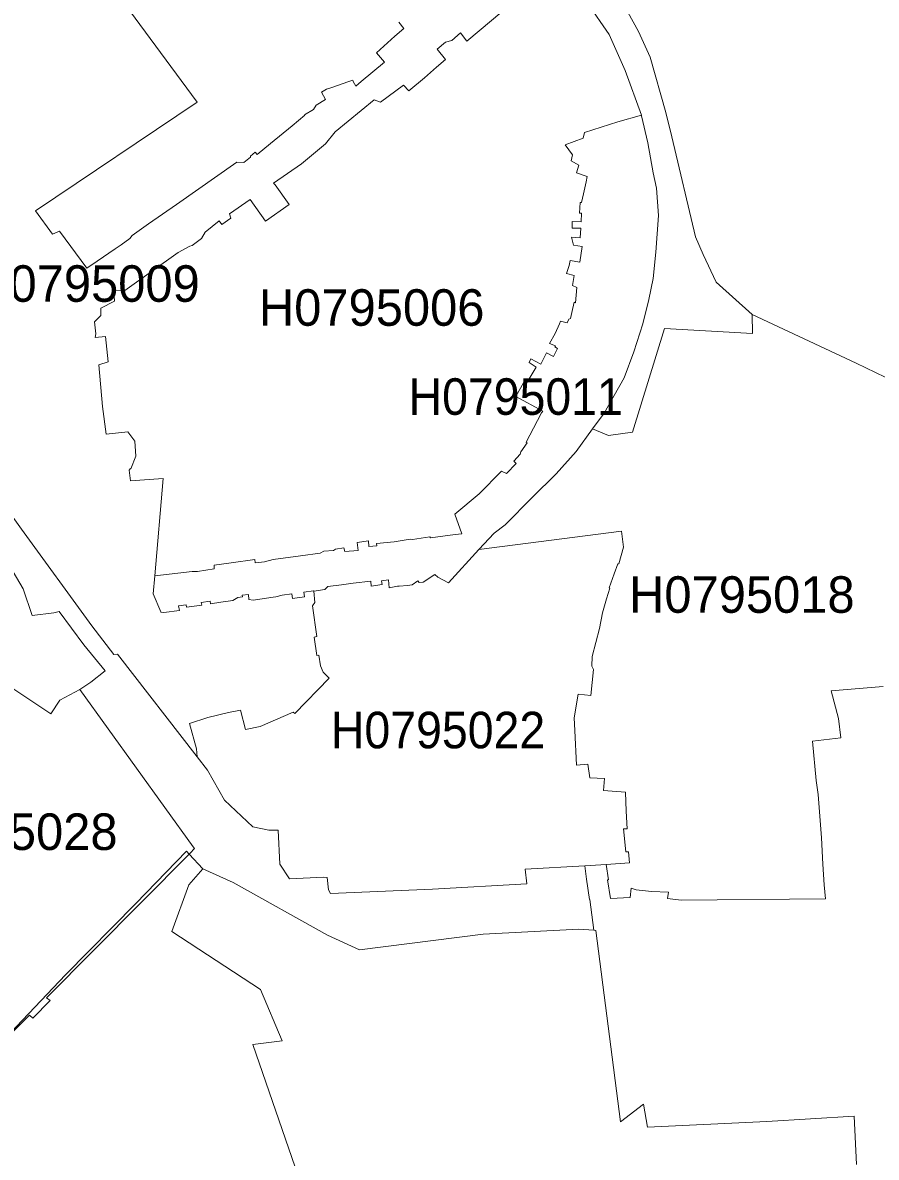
# Model space of a CAD drawing. Extents: x 369010 to 739155, y 6377141 to 6616555.
# Drawn here: x 657250 to 659586, y 6469781 to 6472885 of the extents above; entities that cross this region are included whole.
import ezdxf
from ezdxf.enums import TextEntityAlignment as Align

# ---------------------------------------------------------------- set-up
doc = ezdxf.new("R2010")
doc.units = 0
doc.header["$LTSCALE"] = 40
doc.layers.add('1', color=7, linetype='Continuous', lineweight=13)
doc.layers.add('2', color=7, linetype='Continuous')

msp = doc.modelspace()

# ---------------------------------------------------------------- linework, layer by layer
at = {"layer": '1'}
for points in [[(659021.04, 6473326.95), (659045.37, 6473299.31), (659047.02, 6473296.16), (659027.99, 6473279.94), (659074.66, 6473225.99), (659049.34, 6473195.37), (659062.42, 6473182.3), (659046.69, 6473169.22), (659016.74, 6473203.98), (658990.59, 6473234.59), (658898.24, 6473157.47), (658888.14, 6473168.89), (658883.01, 6473168.72), (658786.02, 6473092.1), (658905.85, 6472913.52), (658935.47, 6472861.38), (658967.42, 6472790.55), (659010.28, 6472639.11), (659026.67, 6472572.91), (659091.71, 6472299.5), (659111.9, 6472251), (659147.98, 6472175.04), (659246.29, 6472086.49)], [(658279.09, 6472886.37), (658293.32, 6472869.49), (658268.16, 6472847.81), (658218.01, 6472802.96), (658240.69, 6472777.31), (658176.31, 6472723.85), (658162.07, 6472711.77), (658154.63, 6472723.85), (658153.3, 6472727.66), (658148.34, 6472725.84), (658140.06, 6472723.52), (658096.37, 6472707.96), (658081.8, 6472703), (658067.57, 6472694.89), (658078.99, 6472674.53), (658053.17, 6472659.47), (658046.22, 6472647.55), (658021.23, 6472632.99), (658022.06, 6472631.83), (658004.85, 6472617.76), (657987.63, 6472602.87), (657928.22, 6472554.7), (657892.3, 6472524.25), (657886.51, 6472531.2), (657873.27, 6472520.28), (657873.77, 6472516.8), (657855.4, 6472502.9), (657836.03, 6472503.07), (657671.19, 6472388.04), (657594.73, 6472334.25), (657550.04, 6472303.14), (657543.09, 6472294.37), (657519.92, 6472277.49), (657503.37, 6472265.9), (657453.88, 6472232.63), (657426.08, 6472213.1), (657351.1, 6472314.72), (657332.07, 6472306.45), (657285.73, 6472370.5), (657728.12, 6472667.25), (657400.92, 6473111.13)], [(657400.92, 6473111.13), (657728.12, 6472667.25), (657285.73, 6472370.5), (657332.07, 6472306.45), (657351.1, 6472314.72), (657426.08, 6472213.1), (657453.88, 6472232.63), (657503.37, 6472265.9), (657519.92, 6472277.49), (657543.09, 6472294.37), (657550.04, 6472303.14), (657594.73, 6472334.25), (657671.19, 6472388.04), (657836.03, 6472503.07), (657855.4, 6472502.9), (657873.77, 6472516.8), (657873.27, 6472520.28), (657886.51, 6472531.2), (657892.3, 6472524.25), (657928.22, 6472554.7), (657987.63, 6472602.87), (658004.85, 6472617.76), (658022.06, 6472631.83), (658021.23, 6472632.99), (658046.22, 6472647.55), (658053.17, 6472659.47), (658078.99, 6472674.53), (658067.57, 6472694.89), (658081.8, 6472703), (658096.37, 6472707.96), (658140.06, 6472723.52), (658148.34, 6472725.84), (658153.3, 6472727.66), (658154.63, 6472723.85), (658162.07, 6472711.77), (658176.31, 6472723.85), (658240.69, 6472777.31), (658218.01, 6472802.96), (658268.16, 6472847.81), (658293.32, 6472869.49), (658279.09, 6472886.37)], [(658594.7, 6472943.14), (658465.44, 6472834.74), (658448.23, 6472856.91), (658424.4, 6472836.39), (658406.85, 6472832.09), (658384.51, 6472812.73), (658407.19, 6472784.26), (658382.19, 6472763.41), (658349.59, 6472734.44), (658306.56, 6472698.36), (658292.33, 6472713.92), (658229.77, 6472667.91), (658212.39, 6472674.2), (658105.31, 6472585.98), (658078.66, 6472554.04), (658013.12, 6472499.1), (657936.66, 6472445.8), (657941.13, 6472441.17), (657979.85, 6472387.21), (657914.98, 6472342.03), (657873.1, 6472401.12), (657816.01, 6472362.22), (657819.81, 6472350.31), (657795.48, 6472333.26)], [(658433.33, 6471484.22), (658451.87, 6471486.71), (658432.67, 6471540.66), (658499.37, 6471596.11), (658560.11, 6471657.67), (658574.01, 6471651.88), (658600.33, 6471678.53), (658594.37, 6471685.15), (658611.91, 6471704.01), (658612.91, 6471711.13), (658630.78, 6471735.13), (658627.8, 6471737.61), (658647.99, 6471775.35), (658670.34, 6471817.72), (658673.32, 6471821.69), (658599.34, 6471862.07), (658621.18, 6471901.79), (658628.46, 6471899.14), (658644.19, 6471924.13), (658654.94, 6471942.67), (658635.91, 6471955.58), (658640.88, 6471965.18), (658667.85, 6471950.78), (658683.25, 6471981.56), (658702.78, 6471971.3), (658713.53, 6471993.48), (658706.25, 6471997.95), (658707.91, 6472000.76), (658692.18, 6472006.89), (658707.08, 6472034.69), (658718.99, 6472061.17), (658722.3, 6472068.45), (658739.85, 6472064.15), (658744.81, 6472074.08), (658748.79, 6472075.9), (658752.92, 6472091.96), (658759.21, 6472120.42), (658763.02, 6472118.77), (658766.66, 6472160.31), (658754.58, 6472165.6), (658759.38, 6472193.08), (658738.52, 6472198.71), (658745.64, 6472220.88), (658748.12, 6472234.29), (658774.77, 6472229.99), (658780.89, 6472272.85), (658757.23, 6472276.33), (658752.43, 6472298.17), (658775.6, 6472296.02), (658777.09, 6472323.16), (658753.59, 6472323.16), (658753.92, 6472340.87), (658778.25, 6472340.05), (658779.4, 6472363.88), (658774.11, 6472364.21), (658775.6, 6472393.01), (658779.07, 6472393.17), (658785.03, 6472417.01), (658792.31, 6472449.44), (658795.13, 6472463.84), (658765.83, 6472473.94), (658772.45, 6472495.29), (658750.94, 6472507.2), (658755.07, 6472523.59), (658734.55, 6472551.06), (658784.2, 6472569.43), (658787.84, 6472584.33), (658878.71, 6472613.79), (658943.09, 6472631.66), (658899.23, 6472754.47), (658854.71, 6472852.61), (658796.12, 6472938.34)], [(658465.44, 6472834.74), (658594.7, 6472943.14)], [(658796.12, 6472938.34), (658854.71, 6472852.61), (658899.23, 6472754.47), (658943.09, 6472631.66), (658943.75, 6472629.84), (658960.8, 6472556.36), (658975.86, 6472474.27), (658984.46, 6472432.23), (658989.76, 6472357.42), (658982.97, 6472257.29), (658975.86, 6472184.8), (658963.94, 6472127.7), (658947.56, 6472060.68), (658922.4, 6471984.87), (658895.92, 6471913.38), (658840.97, 6471816.56), (658809.69, 6471774.19), (658853.22, 6471755.65), (658919.25, 6471764.75), (659006.14, 6472047.93), (659247.45, 6472034.36), (659246.29, 6472086.49), (659147.98, 6472175.04), (659111.9, 6472251), (659091.71, 6472299.5), (659026.67, 6472572.91), (659010.28, 6472639.11), (658967.42, 6472790.55), (658935.47, 6472861.38), (658905.85, 6472913.52)], [(657022.58, 6472902.92), (656814.71, 6472815.37), (656808.75, 6472567.61), (656830.26, 6472261.76), (656831.09, 6472099.73), (656850.95, 6472118.93), (656912.52, 6472077.56), (656906.73, 6472067.96), (656878.92, 6472007.05), (656888.02, 6471981.9), (657014.14, 6471823.34), (657246.84, 6471499.12), (657439.65, 6471234.31), (657500.06, 6471156.69), (657509.49, 6471157.35), (657727.79, 6470876.16)], [(657727.79, 6470876.16), (657725.47, 6470898.18), (657707.1, 6470967.19), (657756.75, 6470983.91), (657813.03, 6470997.48), (657846.29, 6471003.93), (657859.86, 6470950.97), (657899.92, 6470959.74), (657990.45, 6470998.97), (657994.75, 6470995.33), (658089.25, 6471091.98), (658072.21, 6471107.7), (658065.09, 6471125.74), (658060.95, 6471154.54), (658054.83, 6471153.88), (658048.04, 6471203.86), (658055.32, 6471205.85), (658042.91, 6471289.92), (658050.03, 6471298.36), (658046.55, 6471329.64), (658046.39, 6471330.97), (658045.89, 6471330.97), (658019.74, 6471326.5), (658021.23, 6471314.09), (657988.13, 6471309.45), (657986.64, 6471322.03), (657960.66, 6471318.56), (657943.11, 6471314.42), (657936, 6471313.09), (657881.21, 6471305.31), (657869.46, 6471306.8), (657867.97, 6471320.38), (657851.09, 6471318.22), (657851.42, 6471314.42), (657839.18, 6471312.43), (657825.27, 6471304.49), (657792.34, 6471299.85), (657764.37, 6471295.05), (657763.21, 6471301.84), (657739.05, 6471298.36), (657740.37, 6471291.74), (657698.17, 6471285.95), (657697.34, 6471291.91), (657676.49, 6471289.43), (657679.46, 6471276.85), (657636.43, 6471271.39), (657628.49, 6471272.38), (657627.99, 6471273.37), (657606.97, 6471322.2), (657611.44, 6471371.85), (657634.78, 6471638.14), (657544.91, 6471631.36), (657541.93, 6471660.49), (657544.91, 6471664.79), (657545.9, 6471664.46), (657560.3, 6471699.21), (657556.99, 6471740.26), (657537.63, 6471765.25), (657478.87, 6471758.8), (657468.45, 6471834.6), (657458.85, 6471949.29), (657484, 6471957.07), (657476.39, 6472026.25), (657448.59, 6472023.27), (657450.08, 6472033.37), (657446.6, 6472066.3), (657464.47, 6472083.85), (657464.14, 6472103.71), (657501.88, 6472122.9), (657499.89, 6472151.37), (657529.68, 6472152.53), (657675.99, 6472255.8), (657707.27, 6472273.68), (657713.72, 6472275.5), (657739.87, 6472294.7), (657749.14, 6472312.08), (657788.03, 6472343.19), (657795.48, 6472333.26), (657819.81, 6472350.31), (657816.01, 6472362.22), (657873.1, 6472401.12), (657914.98, 6472342.03), (657979.85, 6472387.21), (657941.13, 6472441.17), (657936.66, 6472445.8), (658013.12, 6472499.1), (658078.66, 6472554.04), (658105.31, 6472585.98), (658212.39, 6472674.2), (658229.77, 6472667.91), (658292.33, 6472713.92), (658306.56, 6472698.36), (658349.59, 6472734.44), (658382.19, 6472763.41), (658407.19, 6472784.26), (658384.51, 6472812.73), (658406.85, 6472832.09), (658424.4, 6472836.39), (658448.23, 6472856.91), (658465.44, 6472834.74)], [(657627.99, 6471273.37), (657628.49, 6471272.38), (657636.43, 6471271.39), (657679.46, 6471276.85), (657676.49, 6471289.43), (657697.34, 6471291.91), (657698.17, 6471285.95), (657740.37, 6471291.74), (657739.05, 6471298.36), (657763.21, 6471301.84), (657764.37, 6471295.05), (657792.34, 6471299.85), (657825.27, 6471304.49), (657839.18, 6471312.43), (657851.42, 6471314.42), (657851.09, 6471318.22), (657867.97, 6471320.38), (657869.46, 6471306.8), (657881.21, 6471305.31), (657936, 6471313.09), (657943.11, 6471314.42), (657960.66, 6471318.56), (657986.64, 6471322.03), (657988.13, 6471309.45), (658021.23, 6471314.09), (658019.74, 6471326.5), (658045.89, 6471330.97), (658046.39, 6471330.97), (658046.55, 6471329.64), (658077, 6471333.78), (658084.95, 6471342.06), (658122.19, 6471346.69), (658154.96, 6471351.32), (658202.62, 6471356.79), (658204.11, 6471343.22), (658233.57, 6471347.52), (658232.08, 6471358.11), (658250.78, 6471360.26), (658253.43, 6471339.08), (658275.78, 6471343.38), (658280.57, 6471343.38), (658303.25, 6471345.2), (658315.83, 6471346.53), (658331.05, 6471357.61), (658335.36, 6471352.98), (658345.78, 6471354.14), (658377.73, 6471374.83), (658385.84, 6471367.54), (658415.46, 6471352.81), (658498.21, 6471444.01), (658540.25, 6471488.03), (658570.87, 6471511.2), (658644.52, 6471585.84), (658709.89, 6471650.72), (658764.84, 6471712.12), (658809.69, 6471774.19), (658840.97, 6471816.56), (658895.92, 6471913.38), (658922.4, 6471984.87), (658947.56, 6472060.68), (658963.94, 6472127.7), (658975.86, 6472184.8), (658982.97, 6472257.29), (658989.76, 6472357.42), (658984.46, 6472432.23), (658975.86, 6472474.27), (658960.8, 6472556.36), (658943.75, 6472629.84), (658943.09, 6472631.66), (658878.71, 6472613.79), (658787.84, 6472584.33), (658784.2, 6472569.43), (658734.55, 6472551.06), (658755.07, 6472523.59), (658750.94, 6472507.2), (658772.45, 6472495.29), (658765.83, 6472473.94), (658795.13, 6472463.84), (658792.31, 6472449.44), (658785.03, 6472417.01), (658779.07, 6472393.17), (658775.6, 6472393.01), (658774.11, 6472364.21), (658779.4, 6472363.88), (658778.25, 6472340.05), (658753.92, 6472340.87), (658753.59, 6472323.16), (658777.09, 6472323.16), (658775.6, 6472296.02), (658752.43, 6472298.17), (658757.23, 6472276.33), (658780.89, 6472272.85), (658774.77, 6472229.99), (658748.12, 6472234.29), (658745.64, 6472220.88), (658738.52, 6472198.71), (658759.38, 6472193.08), (658754.58, 6472165.6), (658766.66, 6472160.31), (658763.02, 6472118.77)], [(657795.48, 6472333.26), (657788.03, 6472343.19), (657749.14, 6472312.08), (657739.87, 6472294.7), (657713.72, 6472275.5), (657707.27, 6472273.68), (657675.99, 6472255.8), (657529.68, 6472152.53), (657499.89, 6472151.37), (657501.88, 6472122.9), (657464.14, 6472103.71), (657464.47, 6472083.85), (657446.6, 6472066.3), (657450.08, 6472033.37), (657448.59, 6472023.27), (657476.39, 6472026.25), (657484, 6471957.07), (657458.85, 6471949.29), (657468.45, 6471834.6), (657478.87, 6471758.8), (657537.63, 6471765.25), (657556.99, 6471740.26), (657560.3, 6471699.21), (657545.9, 6471664.46), (657544.91, 6471664.79), (657541.93, 6471660.49), (657544.91, 6471631.36), (657634.78, 6471638.14), (657611.44, 6471371.85), (657714.39, 6471383.1), (657728.29, 6471383.6), (657751.29, 6471386.91), (657774.63, 6471390.38), (657773.97, 6471400.65), (657820.97, 6471406.77), (657885.02, 6471415.87), (657886.68, 6471406.93), (657911.67, 6471410.24), (657935.5, 6471416.7), (658010.31, 6471426.46), (658063.93, 6471433.75), (658074.69, 6471439.04), (658101, 6471441.03), (658105.97, 6471444.67), (658129.14, 6471447.98), (658131.62, 6471437.72), (658168.2, 6471441.03), (658165.22, 6471463.21), (658196.17, 6471467.18), (658197.66, 6471451.95), (658219.17, 6471453.94), (658218.51, 6471459.73), (658266.84, 6471465.03), (658310.7, 6471471.98), (658317.15, 6471470.65), (658364.15, 6471478.6), (658366.47, 6471475.29), (658433.33, 6471484.22)], [(658763.02, 6472118.77), (658759.21, 6472120.42), (658752.92, 6472091.96), (658748.79, 6472075.9), (658744.81, 6472074.08), (658739.85, 6472064.15), (658722.3, 6472068.45), (658718.99, 6472061.17), (658707.08, 6472034.69), (658692.18, 6472006.89), (658707.91, 6472000.76), (658706.25, 6471997.95), (658713.53, 6471993.48), (658702.78, 6471971.3), (658683.25, 6471981.56), (658667.85, 6471950.78), (658640.88, 6471965.18), (658635.91, 6471955.58), (658654.94, 6471942.67), (658644.19, 6471924.13), (658628.46, 6471899.14), (658621.18, 6471901.79), (658599.34, 6471862.07), (658673.32, 6471821.69), (658670.34, 6471817.72), (658647.99, 6471775.35), (658627.8, 6471737.61), (658630.78, 6471735.13), (658612.91, 6471711.13), (658611.91, 6471704.01), (658594.37, 6471685.15), (658600.33, 6471678.53), (658574.01, 6471651.88), (658560.11, 6471657.67), (658499.37, 6471596.11), (658432.67, 6471540.66), (658451.87, 6471486.71), (658433.33, 6471484.22), (658366.47, 6471475.29), (658364.15, 6471478.6), (658317.15, 6471470.65), (658310.7, 6471471.98), (658266.84, 6471465.03), (658218.51, 6471459.73), (658219.17, 6471453.94), (658197.66, 6471451.95), (658196.17, 6471467.18), (658165.22, 6471463.21), (658168.2, 6471441.03), (658131.62, 6471437.72), (658129.14, 6471447.98), (658105.97, 6471444.67), (658101, 6471441.03), (658074.69, 6471439.04), (658063.93, 6471433.75), (658010.31, 6471426.46), (657935.5, 6471416.7), (657911.67, 6471410.24), (657886.68, 6471406.93), (657885.02, 6471415.87), (657820.97, 6471406.77), (657773.97, 6471400.65), (657774.63, 6471390.38), (657751.29, 6471386.91), (657728.29, 6471383.6), (657714.39, 6471383.1), (657611.44, 6471371.85), (657606.97, 6471322.2), (657627.99, 6471273.37)], [(659610.23, 6471915.03), (659530.96, 6471953.59), (659246.29, 6472086.49), (659247.45, 6472034.36), (659006.14, 6472047.93), (658919.25, 6471764.75), (658853.22, 6471755.65), (658809.69, 6471774.19), (658764.84, 6471712.12), (658709.89, 6471650.72), (658644.52, 6471585.84), (658570.87, 6471511.2), (658540.25, 6471488.03), (658498.21, 6471444.01), (658888.47, 6471493.33), (658894.26, 6471449.8), (658881.35, 6471403.96), (658878.38, 6471404.78), (658868.44, 6471376.65), (658854.87, 6471338.91), (658857.03, 6471338.25), (658847.76, 6471308.79), (658837, 6471270.56), (658828.56, 6471227.69), (658808.86, 6471150.57), (658807.21, 6471124.25), (658812.17, 6471115.15), (658804.56, 6471043.98), (658770.3, 6471048.12), (658759.38, 6470982.75), (658760.87, 6470948.16), (658765.67, 6470853.65), (658796.95, 6470856.3), (658801.91, 6470818.57), (658841.96, 6470817.24), (658839.98, 6470784.47), (658899.89, 6470779.34), (658901.38, 6470728.04), (658904.36, 6470679.38), (658894.26, 6470679.05), (658900.72, 6470616.65), (658908.17, 6470616.82), (658910.98, 6470586.03), (658846.93, 6470582.06), (658853.55, 6470540.19), (658850.57, 6470540.02), (658858.68, 6470488.88), (658912.8, 6470491.37), (658914.95, 6470517.18), (658929.35, 6470512.22), (658970.56, 6470507.92), (659017.73, 6470505.77), (659015.08, 6470488.39), (659052.32, 6470484.08), (659446.88, 6470487.39), (659443.24, 6470525.79), (659440.1, 6470582.72), (659435.63, 6470655.05), (659426.52, 6470773.22), (659421.23, 6470811.45), (659411.3, 6470919.03), (659488.92, 6470928.13), (659482.8, 6470981.26), (659462.94, 6471056.89), (659605.1, 6471069.14)], [(659246.29, 6472086.49), (659530.96, 6471953.59), (659610.23, 6471915.03)], [(657193.88, 6471433.25), (657251.8, 6471335.6), (657276.63, 6471263.11), (657335.05, 6471269.9), (657349.78, 6471273.7), (657417.64, 6471183.17), (657475.56, 6471111.34), (657436.67, 6471080.23), (657406.71, 6471060.2), (657716.37, 6470629.89), (657720.67, 6470625.26), (657708.26, 6470612.52), (657705.94, 6470610.2), (657743.51, 6470569.82), (657825.77, 6470532.74), (658084.45, 6470388.09), (658171.67, 6470347.87), (658510.63, 6470391.07), (658772.12, 6470404.81), (658813.5, 6470401.83), (658801.75, 6470486.24), (658800.92, 6470486.4), (658793.31, 6470541.18), (658788.84, 6470578.42), (658624.99, 6470569.15), (658629.46, 6470528.77), (658371.44, 6470514.54), (658092.73, 6470502.79), (658086.94, 6470512.05), (658083.29, 6470546.31), (658074.03, 6470546.64), (657980.52, 6470542.51), (657953.7, 6470582.72), (657949.4, 6470675.74), (657923.58, 6470675.74), (657880.06, 6470685.17), (657802.76, 6470757.66), (657756.26, 6470839.42), (657727.79, 6470876.16), (657509.49, 6471157.35), (657500.06, 6471156.69), (657439.65, 6471234.31), (657246.84, 6471499.12)], [(657206.62, 6471074.27), (657327.44, 6470994.17), (657351.93, 6471031.07), (657406.71, 6471060.2), (657436.67, 6471080.23), (657475.56, 6471111.34), (657417.64, 6471183.17), (657349.78, 6471273.7), (657335.05, 6471269.9), (657276.63, 6471263.11), (657251.8, 6471335.6), (657193.88, 6471433.25)], [(657199.83, 6470103.26), (657367.82, 6470279.52), (657559.64, 6470474.65), (657698.66, 6470617.98), (657705.94, 6470610.2), (657705.94, 6470610.2), (657708.26, 6470612.52), (657720.67, 6470625.26), (657716.37, 6470629.89), (657406.71, 6471060.2), (657351.93, 6471031.07), (657327.44, 6470994.17), (657206.62, 6471074.27)], [(659605.1, 6471069.14), (659462.94, 6471056.89), (659482.8, 6470981.26), (659488.92, 6470928.13), (659411.3, 6470919.03), (659421.23, 6470811.45), (659426.52, 6470773.22), (659435.63, 6470655.05), (659440.1, 6470582.72), (659443.24, 6470525.79), (659446.88, 6470487.39), (659052.32, 6470484.08), (659015.08, 6470488.39), (659017.73, 6470505.77), (658970.56, 6470507.92), (658929.35, 6470512.22), (658914.95, 6470517.18), (658912.8, 6470491.37), (658858.68, 6470488.88), (658850.57, 6470540.02), (658853.55, 6470540.19), (658846.93, 6470582.06), (658788.84, 6470578.42), (658793.31, 6470541.18), (658800.92, 6470486.4), (658801.75, 6470486.24), (658813.5, 6470401.83), (658818.63, 6470401.5), (658885.66, 6469877.51), (658948.55, 6469925.84), (658959.64, 6469862.78), (659286.18, 6469878.34), (659525.66, 6469893.07), (659531.62, 6469761)], [(658165.22, 6469261.67), (657879.72, 6470088.86), (657960.16, 6470098.79), (657900.58, 6470239.47), (657658.78, 6470398.35), (657704.46, 6470525.96), (657743.51, 6470569.82), (657705.94, 6470610.2), (657705.94, 6470610.2), (657705.94, 6470610.2), (657315.52, 6470216.96), (657325.12, 6470209.51), (657277.79, 6470161.35), (657268.85, 6470169.63), (657134.46, 6470036.23), (656856.58, 6469753.22)], [(657134.46, 6470036.23), (657268.85, 6470169.63), (657277.79, 6470161.35), (657325.12, 6470209.51), (657315.52, 6470216.96), (657705.94, 6470610.2), (657705.94, 6470610.2), (657698.66, 6470617.98), (657559.64, 6470474.65), (657367.82, 6470279.52), (657199.83, 6470103.26)], [(659531.62, 6469761), (659525.66, 6469893.07), (659286.18, 6469878.34), (658959.64, 6469862.78), (658948.55, 6469925.84), (658885.66, 6469877.51), (658818.63, 6470401.5), (658813.5, 6470401.83), (658772.12, 6470404.81), (658510.63, 6470391.07), (658171.67, 6470347.87), (658084.45, 6470388.09), (657825.77, 6470532.74), (657743.51, 6470569.82), (657704.46, 6470525.96), (657658.78, 6470398.35), (657900.58, 6470239.47), (657960.16, 6470098.79), (657879.72, 6470088.86), (658165.22, 6469261.67)]]:
    msp.add_lwpolyline(points, dxfattribs=at)
msp.add_lwpolyline([(658788.84, 6470578.42), (658846.93, 6470582.06), (658910.98, 6470586.03), (658908.17, 6470616.82), (658900.72, 6470616.65), (658894.26, 6470679.05), (658904.36, 6470679.38), (658901.38, 6470728.04), (658899.89, 6470779.34), (658839.98, 6470784.47), (658841.96, 6470817.24), (658801.91, 6470818.57), (658796.95, 6470856.3), (658765.67, 6470853.65), (658760.87, 6470948.16), (658759.38, 6470982.75), (658770.3, 6471048.12), (658804.56, 6471043.98), (658812.17, 6471115.15), (658807.21, 6471124.25), (658808.86, 6471150.57), (658828.56, 6471227.69), (658837, 6471270.56), (658847.76, 6471308.79), (658857.03, 6471338.25), (658854.87, 6471338.91), (658868.44, 6471376.65), (658878.38, 6471404.78), (658881.35, 6471403.96), (658894.26, 6471449.8), (658888.47, 6471493.33), (658498.21, 6471444.01), (658415.46, 6471352.81), (658385.84, 6471367.54), (658377.73, 6471374.83), (658345.78, 6471354.14), (658335.36, 6471352.98), (658331.05, 6471357.61), (658315.83, 6471346.53), (658303.25, 6471345.2), (658280.57, 6471343.38), (658275.78, 6471343.38), (658253.43, 6471339.08), (658250.78, 6471360.26), (658232.08, 6471358.11), (658233.57, 6471347.52), (658204.11, 6471343.22), (658202.62, 6471356.79), (658154.96, 6471351.32), (658122.19, 6471346.69), (658084.95, 6471342.06), (658077, 6471333.78), (658046.55, 6471329.64), (658050.03, 6471298.36), (658042.91, 6471289.92), (658055.32, 6471205.85), (658048.04, 6471203.86), (658054.83, 6471153.88), (658060.95, 6471154.54), (658065.09, 6471125.74), (658072.21, 6471107.7), (658089.25, 6471091.98), (657994.75, 6470995.33), (657990.45, 6470998.97), (657899.92, 6470959.74), (657859.86, 6470950.97), (657846.29, 6471003.93), (657813.03, 6470997.48), (657756.75, 6470983.91), (657707.1, 6470967.19), (657725.47, 6470898.18), (657727.79, 6470876.16), (657756.26, 6470839.42), (657802.76, 6470757.66), (657880.06, 6470685.17), (657923.58, 6470675.74), (657949.4, 6470675.74), (657953.7, 6470582.72), (657980.52, 6470542.51), (658074.03, 6470546.64), (658083.29, 6470546.31), (658086.94, 6470512.05), (658092.73, 6470502.79), (658371.44, 6470514.54), (658629.46, 6470528.77), (658624.99, 6470569.15)], close=True, dxfattribs=at)

# ---------------------------------------------------------------- texts
at = {"layer": '2'}
for s, p in [('H0795009', (657426.2, 6472121.31)), ('H0795006', (658205.22, 6472055.73)), ('H0795018', (659218.08, 6471270.37)), ('H0795028', (657201.31, 6470621.41))]:
    msp.add_text(s, height=100, dxfattribs=at).set_placement(p, align=Align.CENTER)
at = {"layer": '2', "width": 0.95}
for s, p in [('H0795011', (658599.33, 6471812.07)), ('H0795022', (658386.81, 6470899.61))]:
    msp.add_text(s, height=100, dxfattribs=at).set_placement(p, align=Align.CENTER)

doc.saveas('drawing.dxf')
